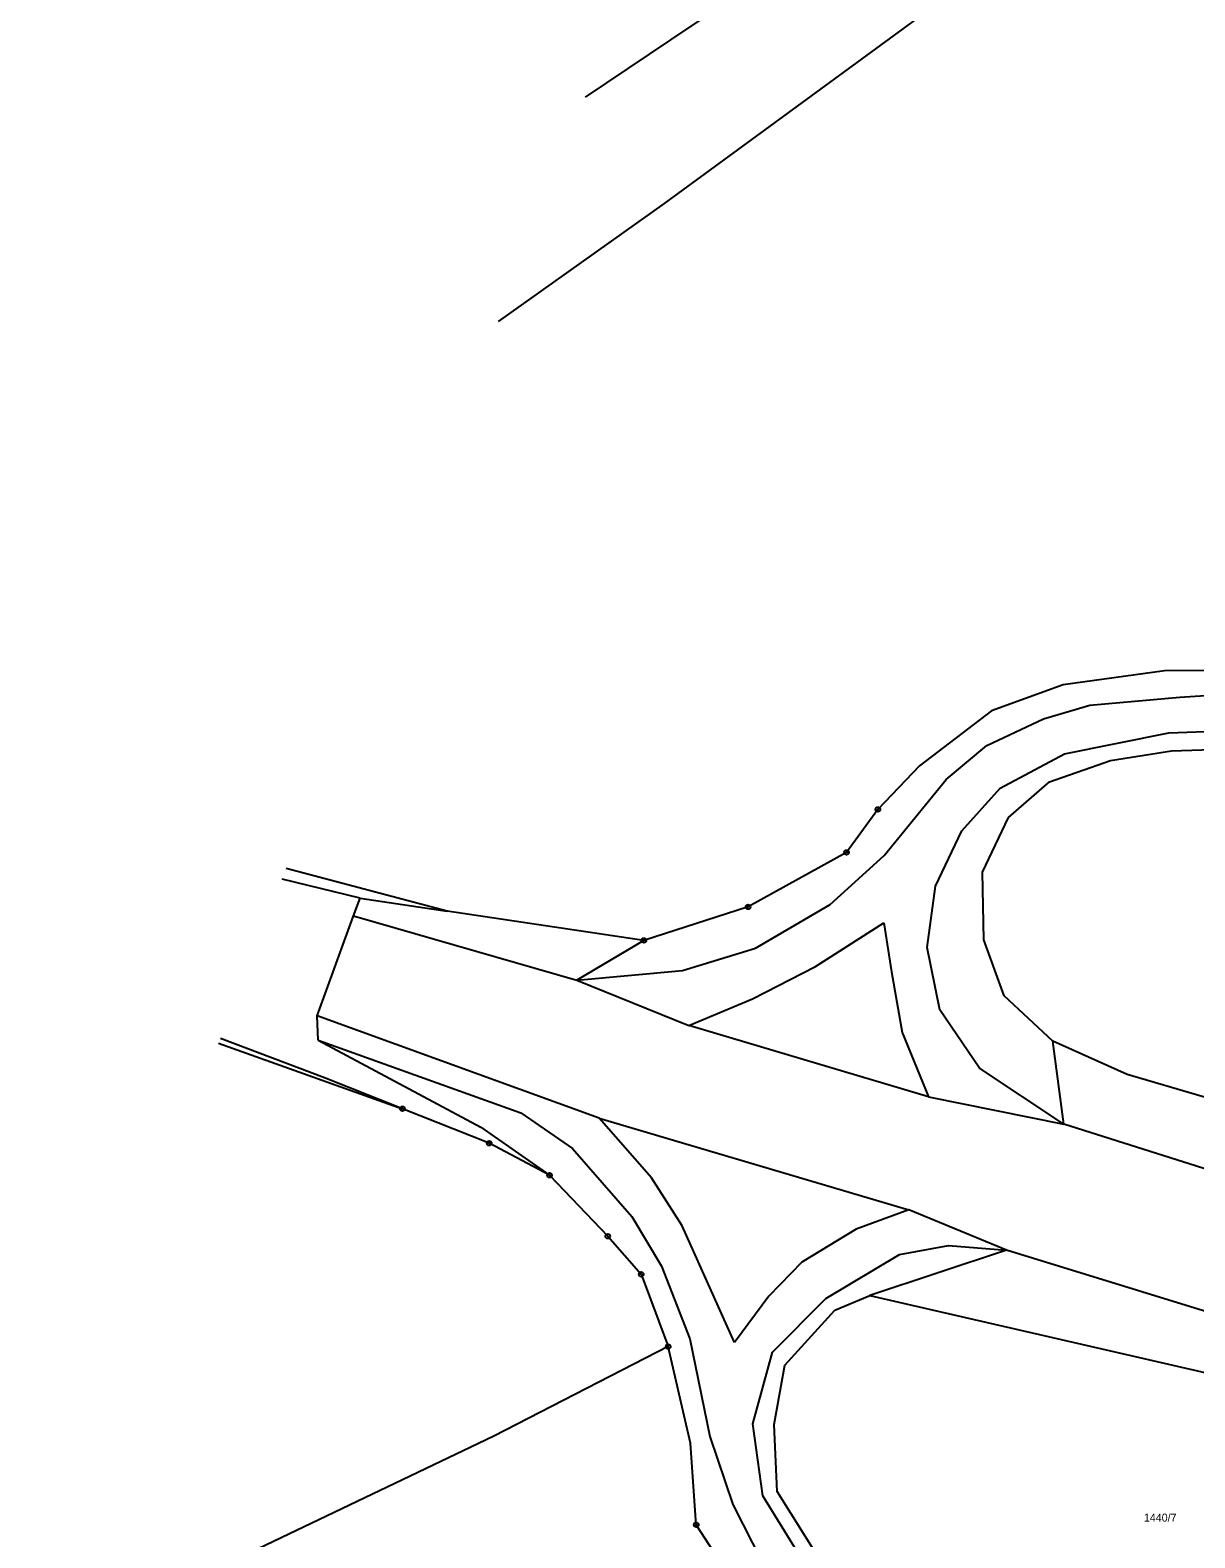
# Model space of a CAD drawing. Extents: x -779596 to -776743, y -1030330 to -1024513.
# Drawn here: x -779097.2 to -778848.9, y -1029688.2 to -1029366.8 of the extents above; entities that cross this region are included whole.
import ezdxf

# ---------------------------------------------------------------- set-up
doc = ezdxf.new("R2010")
doc.units = 0
for name, color, linetype in [('hranice parcel', 7, 'Continuous'), ('hranice vnitřní', 7, 'Continuous'), ('Kód', 7, 'Continuous'), ('č_parcel poz_', 7, 'Continuous')]:
    doc.layers.add(name, color=color, linetype=linetype)

msp = doc.modelspace()

# ---------------------------------------------------------------- linework, layer by layer
at = {"layer": 'hranice parcel'}
for points in [[(-778960.65, -1029368.82), (-778909.94, -1029334.87)], [(-778961.95, -1029403.75), (-778907.12, -1029363.55)], [(-778978.796, -1029381.063), (-778960.65, -1029368.82)], [(-778997.354, -1029428.912), (-778961.95, -1029403.75)], [(-778855.38, -1029503.38), (-778877.02, -1029506.39)], [(-778797.93, -1029503.27), (-778855.38, -1029503.38)], [(-778877.02, -1029506.39), (-778892.27, -1029511.94)], [(-778892.27, -1029511.94), (-778907.63, -1029523.62)], [(-778853.89, -1029520.43), (-778834.43, -1029519.83)], [(-778879.91, -1029527.01), (-778866.91, -1029522.48)], [(-778866.91, -1029522.48), (-778853.89, -1029520.43)], [(-778907.63, -1029523.62), (-778916.48, -1029532.94)], [(-778888.62, -1029534.63), (-778879.91, -1029527.01)], [(-778916.48, -1029532.94), (-778923.16, -1029542.09)], [(-778894.18, -1029546.3), (-778888.62, -1029534.63)], [(-778923.16, -1029542.09), (-778944.16, -1029553.71)], [(-779008.3, -1029554.62), (-779042.59, -1029545.548)], [(-779026.87, -1029551.85), (-779043.463, -1029547.8)], [(-778893.9, -1029560.77), (-778894.18, -1029546.3)], [(-779028.24, -1029555.61), (-779026.87, -1029551.85)], [(-779026.87, -1029551.85), (-779008.3, -1029554.62)], [(-779035.99, -1029576.93), (-779028.24, -1029555.61)], [(-778966.35, -1029560.87), (-779008.3, -1029554.62)], [(-778944.16, -1029553.71), (-778966.35, -1029560.87)], [(-778966.35, -1029560.87), (-778980.67, -1029569.35)], [(-778889.58, -1029572.67), (-778893.9, -1029560.77)], [(-778980.67, -1029569.35), (-778956.8, -1029579.01)], [(-778879.21, -1029582.33), (-778889.58, -1029572.67)], [(-778975.88, -1029598.77), (-779035.99, -1029576.93)], [(-779035.8, -1029582.12), (-779035.99, -1029576.93)], [(-778905.72, -1029594.19), (-778956.8, -1029579.01)], [(-779057.03, -1029582.78), (-779017.85, -1029596.74)], [(-779034.43, -1029590.15), (-779056.63, -1029581.748)], [(-779035.8, -1029582.12), (-779001.12, -1029600.69)], [(-778863.35, -1029589.48), (-778879.21, -1029582.33)], [(-778876.87, -1029600.06), (-778879.21, -1029582.33)], [(-779017.85, -1029596.74), (-779034.43, -1029590.15)], [(-778842.04, -1029595.69), (-778863.35, -1029589.48)], [(-778905.72, -1029594.19), (-778876.87, -1029600.06)], [(-778999.33, -1029604.11), (-779017.85, -1029596.74)], [(-779001.12, -1029600.69), (-778986.47, -1029610.94)], [(-778975.88, -1029598.77), (-778909.87, -1029618.28)], [(-778986.47, -1029610.94), (-778999.33, -1029604.11)], [(-778986.47, -1029610.94), (-778974.06, -1029623.95)], [(-778889.07, -1029626.94), (-778909.87, -1029618.28)], [(-778974.06, -1029623.95), (-778966.92, -1029632.06)], [(-778889.07, -1029626.94), (-778918.21, -1029636.58)], [(-778966.92, -1029632.06), (-778961.18, -1029647.48)], [(-778925.65, -1029639.71), (-778918.21, -1029636.58)], [(-778918.21, -1029636.58), (-778768.66, -1029670.97)], [(-778936.35, -1029651.43), (-778925.65, -1029639.71)], [(-778961.18, -1029647.48), (-778998.32, -1029666.59)], [(-778957.78, -1029662.25), (-778961.18, -1029647.48)], [(-778938.62, -1029664.09), (-778936.35, -1029651.43)], [(-778956.43, -1029668.03), (-778957.78, -1029662.25)], [(-778937.97, -1029678.39), (-778938.62, -1029664.09)], [(-778998.32, -1029666.59), (-779097.19, -1029713.87)], [(-778955.2, -1029685.46), (-778956.43, -1029668.03)], [(-778929, -1029692.68), (-778937.97, -1029678.39)], [(-778949.56, -1029694.2), (-778955.2, -1029685.46)]]:
    msp.add_lwpolyline(points, dxfattribs=at)
at = {"layer": 'hranice vnitřní'}
for points in [[(-778871.31, -1029510.71), (-778852.12, -1029508.97)], [(-778852.12, -1029508.97), (-778829.17, -1029507.5)], [(-778893.28, -1029519.33), (-778881.15, -1029513.62)], [(-778881.15, -1029513.62), (-778871.31, -1029510.71)], [(-778876.69, -1029521.11), (-778854.48, -1029516.62)], [(-778854.48, -1029516.62), (-778830.99, -1029515.75)], [(-778901.9, -1029526.53), (-778893.28, -1029519.33)], [(-778890.42, -1029528.43), (-778876.69, -1029521.11)], [(-778915.16, -1029542.73), (-778901.9, -1029526.53)], [(-778898.58, -1029537.52), (-778890.42, -1029528.43)], [(-778904.21, -1029549.26), (-778898.58, -1029537.52)], [(-778926.63, -1029553.21), (-778915.16, -1029542.73)], [(-778905.95, -1029562.36), (-778904.21, -1029549.26)], [(-779028.24, -1029555.61), (-778980.67, -1029569.35)], [(-778942.59, -1029562.48), (-778926.63, -1029553.21)], [(-778929.78, -1029566.4), (-778915.24, -1029557.13)], [(-778915.24, -1029557.13), (-778913.58, -1029567.59)], [(-778958.11, -1029567.28), (-778942.59, -1029562.48)], [(-778903.31, -1029575.68), (-778905.95, -1029562.36)], [(-778980.67, -1029569.35), (-778958.11, -1029567.28)], [(-778943.22, -1029573.32), (-778929.78, -1029566.4)], [(-778913.58, -1029567.59), (-778911.34, -1029580.48)], [(-778956.8, -1029579.01), (-778943.22, -1029573.32)], [(-778894.79, -1029588.08), (-778903.31, -1029575.68)], [(-778911.34, -1029580.48), (-778905.72, -1029594.19)], [(-779035.8, -1029582.12), (-778992.61, -1029597.6)], [(-778876.87, -1029600.06), (-778894.79, -1029588.08)], [(-778992.61, -1029597.6), (-778981.61, -1029605.24)], [(-778964.77, -1029611.48), (-778975.88, -1029598.77)], [(-778793.36, -1029626.48), (-778876.87, -1029600.06)], [(-778981.61, -1029605.24), (-778968.92, -1029619.71)], [(-778958.2, -1029621.75), (-778964.77, -1029611.48)], [(-778968.92, -1029619.71), (-778962.61, -1029630.33)], [(-778909.87, -1029618.28), (-778921.1, -1029622.46)], [(-778947.04, -1029646.61), (-778958.2, -1029621.75)], [(-778921.1, -1029622.46), (-778932.67, -1029629.47)], [(-778911.91, -1029627.81), (-778901.46, -1029625.88)], [(-778901.46, -1029625.88), (-778889.07, -1029626.94)], [(-778932.67, -1029629.47), (-778939.7, -1029636.69)], [(-778927.59, -1029637.19), (-778911.91, -1029627.81)], [(-778801.58, -1029653.86), (-778889.07, -1029626.94)], [(-778962.61, -1029630.33), (-778956.56, -1029645.81)], [(-778939.7, -1029636.69), (-778947.04, -1029646.61)], [(-778938.92, -1029648.68), (-778927.59, -1029637.19)], [(-778956.56, -1029645.81), (-778952.33, -1029666.63)], [(-778943.15, -1029663.92), (-778938.92, -1029648.68)], [(-778941.01, -1029679.28), (-778943.15, -1029663.92)], [(-778952.33, -1029666.63), (-778947.44, -1029681.17)], [(-778931.04, -1029695.46), (-778941.01, -1029679.28)], [(-778947.44, -1029681.17), (-778936.91, -1029701.84)]]:
    msp.add_lwpolyline(points, dxfattribs=at)
at = {"layer": 'Kód'}
for centre, radius in [((-778916.48, -1029532.94), 0.5), ((-778916.48, -1029532.94), 0.032), ((-778923.16, -1029542.09), 0.5), ((-778923.16, -1029542.09), 0.032), ((-778944.16, -1029553.71), 0.5), ((-778944.16, -1029553.71), 0.032), ((-778966.35, -1029560.87), 0.5), ((-778966.35, -1029560.87), 0.032), ((-779017.85, -1029596.74), 0.5), ((-779017.85, -1029596.74), 0.032), ((-778999.33, -1029604.11), 0.5), ((-778999.33, -1029604.11), 0.032), ((-778986.47, -1029610.94), 0.5), ((-778986.47, -1029610.94), 0.032), ((-778974.06, -1029623.95), 0.5), ((-778974.06, -1029623.95), 0.032), ((-778966.92, -1029632.06), 0.5), ((-778966.92, -1029632.06), 0.032), ((-778961.18, -1029647.48), 0.5), ((-778961.18, -1029647.48), 0.032), ((-778955.2, -1029685.46), 0.5), ((-778955.2, -1029685.46), 0.032)]:
    msp.add_circle(centre, radius, dxfattribs=at)

# ---------------------------------------------------------------- texts
at = {"layer": 'č_parcel poz_'}
msp.add_text('1440/7', height=1.7, dxfattribs=at).set_placement((-778859.78, -1029684.79))

doc.saveas('drawing.dxf')
